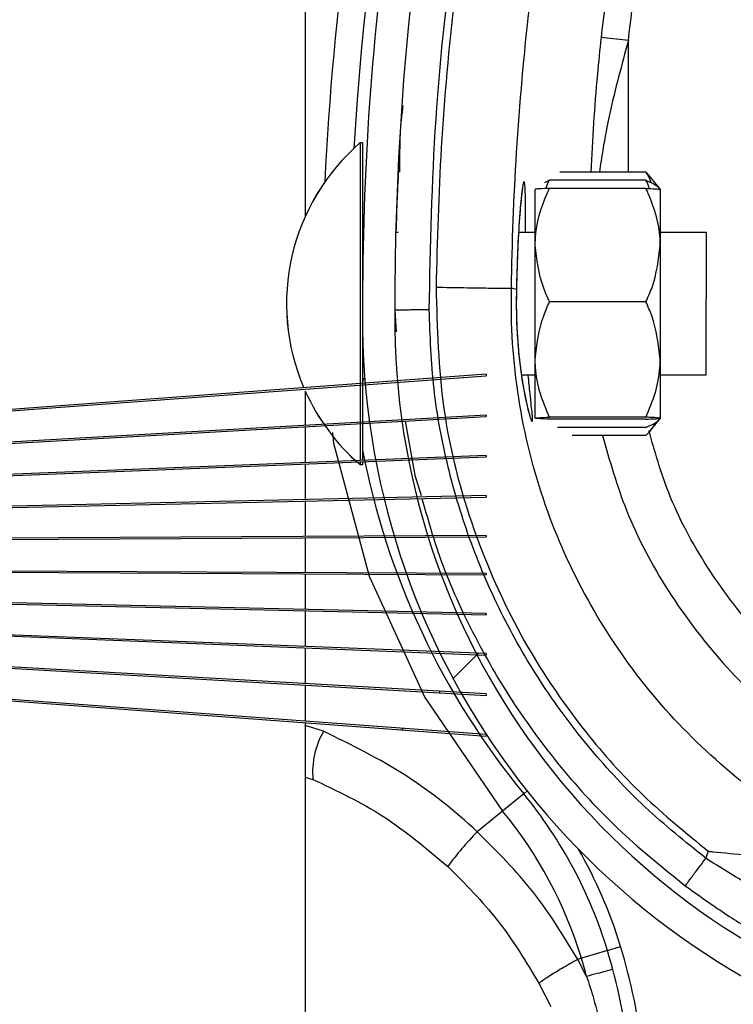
# Model space of a CAD drawing. Header units: inches. Extents: x 170 to 284, y 215 to 248.
# Tile 658 of 1056: x 210.7733 to 210.8267, y 243.9151 to 243.9887. Entities that reach past the tile are written whole.
import ezdxf

# ---------------------------------------------------------------- set-up
doc = ezdxf.new("R2010")
doc.units = ezdxf.units.IN
doc.header["$LTSCALE"] = 0.25
doc.header["$MEASUREMENT"] = 0
doc.layers.add('LH FRONT OF HOOD', color=7, linetype='Continuous')
pattern_1 = [(45, (200.7563139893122, 238.187647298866), (-0.03026527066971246, 0.03026527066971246), [])]

msp = doc.modelspace()

# ---------------------------------------------------------------- hatches: boundary and pattern name
at = {"layer": 'LH FRONT OF HOOD'}
h = msp.add_hatch(dxfattribs=at)
h.set_pattern_fill('ANSI31', color=256, scale=0.34241245, angle=2.8e-322, style=0)
h.set_pattern_definition(pattern_1)
edge = h.paths.add_edge_path(flags=0)
edge.add_arc((210.829581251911, 243.8762405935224), 0.001712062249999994, 450.0000000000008, 472.2104203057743)
edge.add_line((210.8289340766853, 243.8778256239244), (210.8280215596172, 243.8800605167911))
edge.add_arc((210.829581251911, 243.8762405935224), 0.004126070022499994, 449.9999999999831, 472.2104203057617, ccw=False)
edge.add_arc((210.829581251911, 243.8673378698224), 0.01302879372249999, 401.4761673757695, 449.99999999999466, ccw=False)
edge.add_arc((210.825335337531, 243.8641876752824), 0.01830194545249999, 360, 400.06137300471, ccw=False)
edge.add_arc((210.831875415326, 243.8641876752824), 0.01176186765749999, 292.1408576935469, 360, ccw=False)
edge.add_arc((210.829581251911, 243.8674405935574), 0.01566536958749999, 235.2570680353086, 295.4307998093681, ccw=False)
edge.add_arc((210.834820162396, 243.8755557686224), 0.02532140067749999, 212.8542481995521, 235.9809333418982, ccw=False)
edge.add_arc((210.826670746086, 243.8691868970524), 0.01504902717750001, 172.1557183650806, 209.3146496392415, ccw=False)
edge.add_arc((210.839100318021, 243.8678514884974), 0.02754708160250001, 453.308503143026, 532.9325737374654, ccw=False)
edge.add_arc((210.835847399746, 243.9039417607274), 0.008748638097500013, 280.9586189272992, 427.9414322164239)
edge.add_arc((210.8557071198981, 243.9662950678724), 0.05672062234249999, 179.5706357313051, 253.00989973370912, ccw=False)
edge.add_arc((211.014038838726, 243.9674935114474), 0.2150521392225, 163.4260275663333, 180.2060536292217, ccw=False)
edge.add_arc((210.835265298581, 244.0196429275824), 0.02884824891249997, 465.15884346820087, 521.4137567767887, ccw=False)
edge.add_arc((210.817939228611, 244.0741892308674), 0.0284373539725, 290.1205938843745, 343.7190675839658)
edge.add_arc((210.830779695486, 244.0700117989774), 0.01494630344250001, 345.2914408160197, 400.5471921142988)
edge.add_arc((210.827355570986, 244.0681970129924), 0.0187470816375, 397.9578745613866, 431.4396159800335)
edge.add_arc((210.829581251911, 244.0730250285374), 0.0134739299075, 433.877557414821, 472.2736457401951)
edge.add_arc((210.827013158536, 244.0800444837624), 0.006011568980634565, 474.982532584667, 495.7175736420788)
edge.add_arc((210.836806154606, 244.0727853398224), 0.01816498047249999, 500.8992600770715, 540.0000000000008)
edge.add_arc((210.829581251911, 244.0727853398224), 0.01094007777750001, 180, 270)
edge.add_arc((210.829581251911, 244.0637114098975), 0.001866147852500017, 270, 285.642246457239)
edge.add_line((210.8300844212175, 244.06191437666), (210.8307353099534, 244.0595897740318))
edge.add_arc((210.829581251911, 244.0637114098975), 0.004280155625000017, 270.00000000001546, 285.6422464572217, ccw=False)
edge.add_arc((210.829581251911, 244.0727853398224), 0.01335408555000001, 179.9999999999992, 270.00000000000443, ccw=False)
edge.add_arc((210.836806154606, 244.0727853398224), 0.020578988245, 500.61135831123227, 540, ccw=False)
edge.add_arc((210.827013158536, 244.0800444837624), 0.008425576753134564, 474.57766718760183, 496.4997109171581, ccw=False)
edge.add_arc((210.829581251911, 244.0730250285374), 0.01588793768, 433.6903022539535, 472.4705806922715, ccw=False)
edge.add_arc((210.827355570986, 244.0681970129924), 0.02116108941, 398.1045307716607, 431.57717173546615, ccw=False)
edge.add_arc((210.830779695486, 244.0700117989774), 0.01736031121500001, 345.180248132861, 400.3658533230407, ccw=False)
edge.add_arc((210.817939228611, 244.0741892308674), 0.030851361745, 289.9181572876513, 343.77953759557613, ccw=False)
edge.add_arc((210.835265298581, 244.0196429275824), 0.02643424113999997, 464.9417095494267, 521.3236131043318)
edge.add_arc((211.014038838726, 243.9674935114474), 0.21263813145, 523.4376684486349, 540.2096895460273)
edge.add_arc((210.8557071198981, 243.9662950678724), 0.05430661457, 539.5566266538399, 613.1145348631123)
edge.add_arc((210.835847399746, 243.9039417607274), 0.01116264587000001, 280.0610388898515, 428.5290871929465, ccw=False)
edge.add_arc((210.839100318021, 243.8678514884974), 0.02513307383, 452.9714001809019, 532.9706577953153)
edge.add_arc((210.826670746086, 243.8691868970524), 0.01263501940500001, 532.0830472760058, 568.9826967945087)
edge.add_arc((210.834820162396, 243.8755557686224), 0.022907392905, 213.0443063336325, 236.0197152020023)
edge.add_arc((210.829581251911, 243.8674405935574), 0.01325136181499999, 235.1922404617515, 295.7352497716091)
edge.add_arc((210.831875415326, 243.8641876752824), 0.009347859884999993, 291.7225241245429, 360)
edge.add_arc((210.825335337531, 243.8641876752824), 0.01588793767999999, 360, 399.952178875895)
edge.add_arc((210.829581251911, 243.8673378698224), 0.01061478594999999, 401.6345013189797, 450.0000000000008)
h = msp.add_hatch(dxfattribs=at)
h.set_pattern_fill('ANSI31', color=256, scale=0.34241245, angle=2.8e-322, style=0)
h.set_pattern_definition(pattern_1)
edge = h.paths.add_edge_path(flags=0)
edge.add_line((210.6362983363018, 243.9495201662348), (210.6341001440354, 243.9502299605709))
edge.add_arc((210.6330224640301, 243.9486486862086), 0.001913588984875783, 415.7245424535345, 664.2754575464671)
edge.add_line((210.6341001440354, 243.9470674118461), (210.6362983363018, 243.9477772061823))
edge.add_arc((210.6369401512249, 243.9457895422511), 0.002088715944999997, 450, 467.895222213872, ccw=False)
edge.add_line((210.6369401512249, 243.9478782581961), (210.8082306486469, 243.9352314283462))
edge.add_line((210.8082306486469, 243.9352314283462), (210.8082306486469, 243.9351160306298))
edge.add_line((210.8082306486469, 243.9351160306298), (210.6369401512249, 243.9478440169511))
edge.add_arc((210.6369401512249, 243.9457895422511), 0.002054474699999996, 450.0000000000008, 467.8952222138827)
edge.add_line((210.6363088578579, 243.9477446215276), (210.6341153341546, 243.9470363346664))
edge.add_arc((210.6330224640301, 243.9486486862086), 0.001947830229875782, 55.87013613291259, 304.1298638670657, ccw=False)
edge.add_line((210.6341153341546, 243.9502610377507), (210.6363088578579, 243.9495527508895))
edge.add_arc((210.6369401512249, 243.9515078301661), 0.0020544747, 252.1047777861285, 270)
edge.add_line((210.6369401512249, 243.9494533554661), (210.8082306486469, 243.9621813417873))
edge.add_line((210.8082306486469, 243.9621813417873), (210.8082306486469, 243.9620659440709))
edge.add_line((210.8082306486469, 243.962065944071), (210.6369401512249, 243.9494191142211))
edge.add_arc((210.6369401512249, 243.9515078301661), 0.002088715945, 252.1047777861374, 269.9999999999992, ccw=False)
h = msp.add_hatch(dxfattribs=at)
h.set_pattern_fill('ANSI31', color=256, scale=0.34241245, angle=2.8e-322, style=0)
h.set_pattern_definition(pattern_1)
edge = h.paths.add_edge_path(flags=0)
edge.add_line((210.6362772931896, 243.9494549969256), (210.6340696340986, 243.950167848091))
edge.add_arc((210.6330224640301, 243.9486486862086), 0.001845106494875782, 415.4212030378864, 664.5787969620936)
edge.add_line((210.6340696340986, 243.9471295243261), (210.6362772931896, 243.9478423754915))
edge.add_arc((210.6369401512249, 243.9457895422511), 0.002157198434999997, 450, 467.89522221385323, ccw=False)
edge.add_line((210.6369401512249, 243.9479467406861), (210.8082306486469, 243.9382778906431))
edge.add_line((210.8082306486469, 243.9382778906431), (210.8082306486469, 243.9381635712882))
edge.add_line((210.8082306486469, 243.9381635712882), (210.6369401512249, 243.9479124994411))
edge.add_arc((210.6369401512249, 243.9457895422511), 0.002122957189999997, 450.0000000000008, 467.895222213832)
edge.add_line((210.6362878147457, 243.9478097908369), (210.6340849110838, 243.9470984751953))
edge.add_arc((210.6330224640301, 243.9486486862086), 0.001879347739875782, 55.574959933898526, 304.4250400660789, ccw=False)
edge.add_line((210.6340849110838, 243.9501988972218), (210.6362878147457, 243.9494875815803))
edge.add_arc((210.6369401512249, 243.9515078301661), 0.00212295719, 252.1047777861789, 270)
edge.add_line((210.6369401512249, 243.9493848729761), (210.8082306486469, 243.9591338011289))
edge.add_line((210.8082306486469, 243.9591338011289), (210.8082306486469, 243.959019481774))
edge.add_line((210.8082306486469, 243.959019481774), (210.6369401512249, 243.9493506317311))
edge.add_arc((210.6369401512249, 243.9515078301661), 0.002157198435, 252.10477778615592, 269.9999999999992, ccw=False)
h = msp.add_hatch(dxfattribs=at)
h.set_pattern_fill('ANSI31', color=256, scale=0.34241245, angle=2.8e-322, style=0)
h.set_pattern_definition(pattern_1)
edge = h.paths.add_edge_path(flags=0)
edge.add_line((210.6362562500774, 243.9493898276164), (210.6340389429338, 243.9501057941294))
edge.add_arc((210.6330224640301, 243.9486486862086), 0.001776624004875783, 415.1003613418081, 664.8996386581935)
edge.add_line((210.6340389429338, 243.9471915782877), (210.6362562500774, 243.9479075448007))
edge.add_arc((210.6369401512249, 243.9457895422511), 0.002225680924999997, 450, 467.8952222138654, ccw=False)
edge.add_line((210.6369401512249, 243.9480152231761), (210.8082306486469, 243.9412964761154))
edge.add_line((210.8082306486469, 243.9412964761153), (210.8082306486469, 243.9411828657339))
edge.add_line((210.8082306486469, 243.9411828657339), (210.6369401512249, 243.9479809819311))
edge.add_arc((210.6369401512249, 243.9457895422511), 0.002191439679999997, 450.0000000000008, 467.8952222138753)
edge.add_line((210.6362667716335, 243.9478749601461), (210.6340543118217, 243.9471605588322))
edge.add_arc((210.6330224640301, 243.9486486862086), 0.001810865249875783, 55.26307391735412, 304.7369260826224, ccw=False)
edge.add_line((210.6340543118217, 243.9501368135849), (210.6362667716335, 243.949422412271))
edge.add_arc((210.6369401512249, 243.9515078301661), 0.00219143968, 252.1047777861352, 270)
edge.add_line((210.6369401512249, 243.949316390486), (210.8082306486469, 243.9561145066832))
edge.add_line((210.8082306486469, 243.9561145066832), (210.8082306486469, 243.9560008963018))
edge.add_line((210.8082306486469, 243.9560008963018), (210.6369401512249, 243.949282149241))
edge.add_arc((210.6369401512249, 243.9515078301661), 0.002225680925, 252.10477778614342, 269.9999999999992, ccw=False)
h = msp.add_hatch(dxfattribs=at)
h.set_pattern_fill('ANSI31', color=256, scale=0.34241245, angle=2.8e-322, style=0)
h.set_pattern_definition(pattern_1)
edge = h.paths.add_edge_path(flags=0)
edge.add_line((210.6362352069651, 243.9493246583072), (210.6340080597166, 243.9500438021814))
edge.add_arc((210.6330224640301, 243.9486486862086), 0.001708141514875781, 414.7602667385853, 665.2397332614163)
edge.add_line((210.6340080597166, 243.9472535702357), (210.6362352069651, 243.9479727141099))
edge.add_arc((210.6369401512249, 243.9457895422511), 0.002294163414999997, 450, 467.8952222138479, ccw=False)
edge.add_line((210.6369401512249, 243.9480837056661), (210.8082306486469, 243.9442953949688))
edge.add_line((210.8082306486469, 243.9442953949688), (210.8082306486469, 243.9441847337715))
edge.add_line((210.8082306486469, 243.9441847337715), (210.6369401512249, 243.948049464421))
edge.add_arc((210.6369401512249, 243.9457895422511), 0.002259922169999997, 450.0000000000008, 467.8952222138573)
edge.add_line((210.6362457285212, 243.9479401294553), (210.6340235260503, 243.9472225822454))
edge.add_arc((210.6330224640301, 243.9486486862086), 0.001742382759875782, 54.93283951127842, 305.067160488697, ccw=False)
edge.add_line((210.6340235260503, 243.9500747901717), (210.6362457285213, 243.9493572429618))
edge.add_arc((210.6369401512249, 243.9515078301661), 0.00225992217, 252.1047777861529, 270)
edge.add_line((210.6369401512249, 243.949247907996), (210.8082306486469, 243.9531126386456))
edge.add_line((210.8082306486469, 243.9531126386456), (210.8082306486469, 243.9530019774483))
edge.add_line((210.8082306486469, 243.9530019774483), (210.6369401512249, 243.9492136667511))
edge.add_arc((210.6369401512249, 243.9515078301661), 0.002294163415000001, 252.10477778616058, 269.9999999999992, ccw=False)
h = msp.add_hatch(dxfattribs=at)
h.set_pattern_fill('ANSI31', color=256, scale=0.34241245, angle=2.8e-322, style=0)
h.set_pattern_definition(pattern_1)
edge = h.paths.add_edge_path(flags=0)
edge.add_line((210.6362141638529, 243.949259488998), (210.6339769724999, 243.9499818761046))
edge.add_arc((210.6330224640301, 243.9486486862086), 0.001639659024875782, 414.3989132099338, 665.6010867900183)
edge.add_line((210.6339769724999, 243.9473154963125), (210.6362141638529, 243.9480378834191))
edge.add_arc((210.6369401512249, 243.9457895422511), 0.002362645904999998, 450, 467.8952222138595, ccw=False)
edge.add_line((210.6369401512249, 243.948152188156), (210.8082306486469, 243.9472831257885))
edge.add_line((210.8082306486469, 243.9472831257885), (210.8082306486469, 243.9471703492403))
edge.add_line((210.8082306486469, 243.9471703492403), (210.6369401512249, 243.9481179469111))
edge.add_arc((210.6369401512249, 243.9457895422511), 0.002328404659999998, 450.0000000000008, 467.8952222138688)
edge.add_line((210.636224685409, 243.9480052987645), (210.6339925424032, 243.9472845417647))
edge.add_arc((210.6330224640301, 243.9486486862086), 0.001673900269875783, 54.58238398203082, 305.4176160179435, ccw=False)
edge.add_line((210.6339925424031, 243.9500128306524), (210.636224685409, 243.9492920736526))
edge.add_arc((210.6369401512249, 243.9515078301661), 0.00232840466, 252.1047777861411, 270)
edge.add_line((210.6369401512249, 243.949179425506), (210.8082306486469, 243.9501270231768))
edge.add_line((210.8082306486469, 243.9501270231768), (210.8082306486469, 243.9500142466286))
edge.add_line((210.8082306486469, 243.9500142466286), (210.6369401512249, 243.9491451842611))
edge.add_arc((210.6369401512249, 243.9515078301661), 0.002362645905, 252.1047777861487, 269.9999999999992, ccw=False)

# ---------------------------------------------------------------- linework, layer by layer
for p, q in [((210.7947053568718, 244.0327879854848), (210.7947053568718, 243.9739975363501)), ((210.8188647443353, 243.987160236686), (210.8168232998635, 243.9873804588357)), ((210.8188619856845, 243.9773085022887), (210.8188647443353, 243.987160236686)), ((210.7988198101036, 243.9795160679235), (210.7988146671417, 243.9570260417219)), ((210.7988182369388, 243.9795160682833), (210.7988198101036, 243.9795160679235)), ((210.7988198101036, 243.9795160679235), (210.7989910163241, 243.9795160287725)), ((210.7989910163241, 243.9795160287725), (210.7989884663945, 243.9683652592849)), ((210.8016761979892, 243.9775794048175), (210.8016763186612, 243.9775816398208)), ((210.8201772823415, 243.97730820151), (210.813742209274, 243.9773096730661)), ((210.8201772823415, 243.97730820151), (210.8204821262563, 243.9769190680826)), ((210.8129693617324, 243.9767032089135), (210.8125824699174, 243.9765170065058)), ((210.8201771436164, 243.9767015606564), (210.8129693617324, 243.9767032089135)), ((210.8205047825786, 243.9769373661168), (210.8212470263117, 243.9760183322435)), ((210.8118982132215, 243.9718510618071), (210.8118991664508, 243.9760195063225)), ((210.8201770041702, 243.9760917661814), (210.8129692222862, 243.9760934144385)), ((210.8212470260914, 243.9760173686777), (210.8212460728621, 243.9718489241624)), ((210.8014672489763, 243.9728127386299), (210.8016383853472, 243.9728126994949)), ((210.8106557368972, 243.9728106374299), (210.8118984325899, 243.9728103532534)), ((210.8212462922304, 243.9728082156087), (210.8246704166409, 243.9728074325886)), ((210.8246704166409, 243.9728074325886), (210.824668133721, 243.9628242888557)), ((210.8118962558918, 243.9632917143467), (210.8118982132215, 243.9718510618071)), ((210.8212460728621, 243.9718489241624), (210.8212441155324, 243.963289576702)), ((210.810497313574, 243.9685253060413), (210.81012714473, 243.9686297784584)), ((210.810497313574, 243.9685253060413), (210.81049738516, 243.968525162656)), ((210.8201750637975, 243.9676065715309), (210.8129672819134, 243.9676082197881)), ((210.8014012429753, 243.9670162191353), (210.8015026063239, 243.9653729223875)), ((210.7989879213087, 243.9659816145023), (210.7989858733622, 243.957026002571)), ((210.8118952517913, 243.9589008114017), (210.8118962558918, 243.9632917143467)), ((210.8212441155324, 243.963289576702), (210.8212431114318, 243.958898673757)), ((210.824668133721, 243.9628242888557), (210.8246679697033, 243.9621070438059)), ((210.8082306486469, 243.9621813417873), (210.6369401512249, 243.9494533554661)), ((210.6369401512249, 243.949419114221), (210.8082306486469, 243.962065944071)), ((210.8082306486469, 243.9621813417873), (210.8082306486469, 243.962065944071)), ((210.8118959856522, 243.9621099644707), (210.8108750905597, 243.9621101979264)), ((210.8246679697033, 243.9621070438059), (210.8212438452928, 243.962107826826)), ((210.7947053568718, 243.9609239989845), (210.7947053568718, 243.9583640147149)), ((210.8082306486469, 243.9591338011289), (210.6369401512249, 243.9493848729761)), ((210.6369401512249, 243.9493506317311), (210.8082306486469, 243.959019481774)), ((210.8021677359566, 243.9586772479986), (210.8028967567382, 243.9546442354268)), ((210.8082306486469, 243.9591338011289), (210.8082306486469, 243.959019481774)), ((210.8201730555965, 243.9588247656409), (210.8129652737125, 243.9588264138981)), ((210.8201730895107, 243.9589730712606), (210.8129653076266, 243.9589747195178)), ((210.8212431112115, 243.9588977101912), (210.8205004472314, 243.9579790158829)), ((210.7947053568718, 243.9582560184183), (210.7947053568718, 243.9555777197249)), ((210.8201729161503, 243.9582149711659), (210.8135648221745, 243.958216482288)), ((210.8023317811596, 243.9572671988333), (210.8023317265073, 243.9572674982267)), ((210.8201727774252, 243.9576083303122), (210.8146552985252, 243.9576095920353)), ((210.7988146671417, 243.9570260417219), (210.7988143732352, 243.9557407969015)), ((210.7989858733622, 243.957026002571), (210.7989855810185, 243.955747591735)), ((210.8082306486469, 243.9561145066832), (210.6369401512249, 243.949316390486)), ((210.6369401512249, 243.9492821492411), (210.8082306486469, 243.9560008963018)), ((210.7988143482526, 243.955631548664), (210.7988142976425, 243.9554102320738)), ((210.7989855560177, 243.9556382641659), (210.798985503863, 243.9554101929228)), ((210.8082306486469, 243.9561145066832), (210.8082306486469, 243.9560008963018)), ((210.7947053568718, 243.9554703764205), (210.7947053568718, 243.9528074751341)), ((210.7988142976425, 243.9554102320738), (210.7988127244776, 243.9554102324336)), ((210.798985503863, 243.9554101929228), (210.7988142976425, 243.9554102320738)), ((210.8028967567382, 243.9546442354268), (210.8033583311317, 243.9531250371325)), ((210.8082306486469, 243.9531126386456), (210.6369401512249, 243.949247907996)), ((210.6369401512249, 243.9492136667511), (210.8082306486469, 243.9530019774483)), ((210.7947053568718, 243.9527028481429), (210.7947053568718, 243.9500521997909)), ((210.8082306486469, 243.9531126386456), (210.8082306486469, 243.9530019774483)), ((210.8082306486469, 243.9501270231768), (210.6369401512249, 243.949179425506)), ((210.6369401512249, 243.9491451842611), (210.8082306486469, 243.9500142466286)), ((210.7947053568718, 243.9499456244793), (210.7947053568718, 243.9473517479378)), ((210.8082306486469, 243.9501270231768), (210.8082306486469, 243.9500142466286)), ((210.8082306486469, 243.9472831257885), (210.6369401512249, 243.948152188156)), ((210.6369401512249, 243.9481179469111), (210.8082306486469, 243.9471703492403)), ((210.8082306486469, 243.9442953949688), (210.6369401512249, 243.9480837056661)), ((210.6369401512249, 243.948049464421), (210.8082306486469, 243.9441847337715)), ((210.8082306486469, 243.9412964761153), (210.6369401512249, 243.9480152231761)), ((210.6369401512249, 243.947980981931), (210.8082306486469, 243.9411828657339)), ((210.8082306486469, 243.9382778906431), (210.6369401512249, 243.9479467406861)), ((210.6369401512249, 243.947912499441), (210.8082306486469, 243.9381635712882)), ((210.8082306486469, 243.9352314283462), (210.6369401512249, 243.9478782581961)), ((210.6369401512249, 243.947844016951), (210.8082306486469, 243.9351160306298)), ((210.7947053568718, 243.9472451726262), (210.7947053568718, 243.9445945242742)), ((210.8082306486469, 243.9472831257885), (210.8082306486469, 243.9471703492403)), ((210.7947053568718, 243.9444898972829), (210.7947053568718, 243.9418269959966)), ((210.8082306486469, 243.9442953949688), (210.8082306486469, 243.9441847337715)), ((210.7947053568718, 243.9417196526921), (210.7947053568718, 243.9390413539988)), ((210.8082306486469, 243.9412964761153), (210.8082306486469, 243.9411828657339)), ((210.7947053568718, 243.9389333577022), (210.7947053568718, 243.9362300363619)), ((210.8082306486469, 243.9382778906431), (210.8082306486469, 243.9381635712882)), ((210.7947053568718, 243.9361210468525), (210.7947053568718, 243.7685500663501)), ((210.7960692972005, 243.9354810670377), (210.7947053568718, 243.9359161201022)), ((210.8082306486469, 243.9352314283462), (210.8082306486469, 243.9351160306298)), ((210.7947053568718, 243.9320522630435), (210.7952739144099, 243.9318785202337)), ((210.8110359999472, 243.9308013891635), (210.8094626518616, 243.929513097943)), ((210.8110359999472, 243.9308013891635), (210.8112949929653, 243.9310134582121)), ((210.8094626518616, 243.929513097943), (210.8075664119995, 243.9279604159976)), ((210.8248431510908, 243.9265071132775), (210.8246607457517, 243.9259783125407)), ((210.8172971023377, 243.919090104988), (210.8153519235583, 243.9184973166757)), ((210.8172971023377, 243.919090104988), (210.8182797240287, 243.9193895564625)), ((210.8153519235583, 243.9184973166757), (210.8150862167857, 243.9184163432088)), ((210.8157402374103, 243.917140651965), (210.8150862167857, 243.9184163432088)), ((210.8121959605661, 243.9165913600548), (210.8130672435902, 243.914886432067))]:
    msp.add_line(p, q, dxfattribs=at)
at = {"layer": 'LH FRONT OF HOOD', "flags": 128}
msp.add_lwpolyline([(210.7967476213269, 243.9578409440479), (210.7968207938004, 243.9570441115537), (210.799479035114, 243.9470891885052), (210.8036516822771, 243.9380049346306), (210.8094626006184, 243.9295131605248), (210.8094626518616, 243.929513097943), (210.8094626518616, 243.929513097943)], dxfattribs=at)
at = {"layer": 'LH FRONT OF HOOD'}
for centre, radius, start, end in [((211.0140036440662, 243.9661100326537), 0.2160622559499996, 161.092978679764, 176.5597220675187), ((211.014038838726, 243.9674935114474), 0.2150521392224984, 163.4260275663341, 180.2060536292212), ((211.014038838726, 243.9674935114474), 0.2126381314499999, 163.4376684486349, 180.2096895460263), ((211.0140036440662, 243.9661100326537), 0.2180957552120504, 167.1792232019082, 177.2535733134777), ((210.8092349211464, 243.9674607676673), 0.01593228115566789, 130.8294767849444, 203.2627530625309), ((210.8092364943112, 243.9674607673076), 0.01593228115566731, 130.8294767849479, 203.2623082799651), ((210.7995374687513, 243.9733610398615), 0.0005478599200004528, 179.9868977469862, 208.3635278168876), ((210.8557071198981, 243.9662950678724), 0.05672062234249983, 179.5706357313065, 253.009899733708), ((210.8557071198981, 243.9662950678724), 0.05430661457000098, 179.5566266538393, 253.114534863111), ((210.7995347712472, 243.9615649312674), 0.0005478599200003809, 134.5651049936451, 179.98689774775), ((210.8092364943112, 243.9674607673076), 0.01593228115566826, 204.2089178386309, 229.1443187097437), ((210.8092349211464, 243.9674607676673), 0.01593228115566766, 204.2227105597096, 229.1443187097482), ((210.8558090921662, 243.9674625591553), 0.05786770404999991, 190.9018913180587, 219.3113539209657), ((210.8013658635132, 243.9324225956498), 0.006116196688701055, 149.995964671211, 185.1035778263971), ((210.7845430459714, 243.9091083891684), 0.03424124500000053, 16.94846748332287, 39.31135392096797), ((210.7845430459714, 243.9091083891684), 0.0322077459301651, 16.94846748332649, 39.31135392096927), ((210.8239796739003, 243.9117605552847), 0.02306145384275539, 135.3749046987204, 143.8386130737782), ((210.7845430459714, 243.9091083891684), 0.03526848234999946, 16.94846748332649, 29.83866097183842), ((210.7760269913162, 243.9065131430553), 0.04314396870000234, 355.771303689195, 16.94846748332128), ((210.7760269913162, 243.9065131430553), 0.04417120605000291, 355.7713036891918, 16.9484674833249), ((210.7760269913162, 243.9065131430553), 0.04111046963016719, 14.98049646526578, 16.94846748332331)]:
    msp.add_arc(centre, radius, start, end, dxfattribs=at)
for points, knots in [([(210.8244129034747, 244.0243154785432), (210.8239848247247, 244.0228861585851), (210.8223999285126, 244.0175943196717), (210.820104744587, 244.0082962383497), (210.8180381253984, 243.9973868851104), (210.8171868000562, 243.9903745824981), (210.8168232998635, 243.9873804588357)], [0, 0, 0, 0, 0.1185397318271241, 0.4388752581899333, 0.7604101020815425, 1, 1, 1, 1]), ([(210.8039693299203, 243.9670219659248), (210.8040681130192, 243.971777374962), (210.804266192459, 243.9813129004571), (210.805875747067, 243.9956218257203), (210.8083325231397, 244.0099313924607), (210.8108298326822, 244.0193352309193), (210.8120815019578, 244.0240485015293)], [0, 0, 0, 0, 0.2468628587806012, 0.4950083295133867, 0.74689458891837, 1, 1, 1, 1]), ([(210.812494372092, 244.0235601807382), (210.8115202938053, 244.0199300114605), (210.8095693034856, 244.0126591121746), (210.8073910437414, 244.001578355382), (210.8057799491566, 243.9903957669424), (210.8047691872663, 243.9794270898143), (210.8045745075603, 243.9721792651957), (210.8044810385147, 243.9686994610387)], [0, 0, 0, 0, 0.2027568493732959, 0.4061035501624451, 0.6088604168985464, 0.8122072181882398, 1, 1, 1, 1]), ([(210.8188647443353, 243.987160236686), (210.8192244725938, 243.9901233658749), (210.820065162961, 243.9970482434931), (210.8221090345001, 244.0078448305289), (210.8243793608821, 244.0170469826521), (210.8259521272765, 244.0222983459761), (210.8263757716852, 244.0237128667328)], [0, 0, 0, 0, 0.2395900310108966, 0.5599255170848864, 0.8814604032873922, 0.9999999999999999, 0.9999999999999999, 0.9999999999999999, 0.9999999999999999]), ([(210.8101271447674, 243.9686297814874), (210.8101271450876, 243.9686298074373), (210.8101689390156, 243.972016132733), (210.8104320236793, 243.9790628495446), (210.8113839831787, 243.9897360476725), (210.8129585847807, 244.0006121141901), (210.8150770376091, 244.0113994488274), (210.8169753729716, 244.0184745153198), (210.8179245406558, 244.0220120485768)], [0, 0, 0, 0, 1.439079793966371e-06, 0.1877923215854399, 0.3908439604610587, 0.5938956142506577, 0.7969478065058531, 1, 1, 1, 1]), ([(210.8168232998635, 243.9873804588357), (210.8167261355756, 243.9864626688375), (210.8163711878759, 243.9831099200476), (210.8161854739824, 243.9797496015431), (210.8160505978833, 243.9773091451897)], [0, 0, 0, 0, 0.2737425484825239, 0.9999999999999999, 0.9999999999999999, 0.9999999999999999, 0.9999999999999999]), ([(210.8188647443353, 243.987160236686), (210.8186176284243, 243.9862513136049), (210.8178799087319, 243.9835378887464), (210.8171216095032, 243.9802438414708), (210.8167821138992, 243.9778634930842), (210.8167030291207, 243.9773089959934)], [0, 0, 0, 0, 0.2786878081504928, 0.8319718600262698, 1, 1, 1, 1]), ([(210.8017647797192, 243.9772925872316), (210.8017702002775, 243.9786098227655), (210.8017770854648, 243.9802829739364), (210.8019825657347, 243.9819411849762), (210.8020262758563, 243.9822939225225)], [0, 0, 0, 0, 0.7872782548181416, 1, 1, 1, 1]), ([(210.8016761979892, 243.9775794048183), (210.8016708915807, 243.9774823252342), (210.8016655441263, 243.9773844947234), (210.8016276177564, 243.9766332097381), (210.8015710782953, 243.9755323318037), (210.8015101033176, 243.9737187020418), (210.8014796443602, 243.9728127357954)], [0, 0, 0, 0, 0.3307707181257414, 0.3333292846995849, 0.6669765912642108, 1, 1, 1, 1]), ([(210.8205639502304, 243.9765151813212), (210.820509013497, 243.9766963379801), (210.8204264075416, 243.9769687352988), (210.8202397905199, 243.9772230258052), (210.8201772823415, 243.97730820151)], [0, 0, 0, 0, 0.6650456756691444, 1, 1, 1, 1]), ([(210.8111611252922, 243.972810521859), (210.811164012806, 243.9731303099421), (210.8111748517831, 243.9743307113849), (210.8111698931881, 243.9757221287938), (210.8111232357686, 243.9765816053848), (210.8110346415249, 243.9766690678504), (210.810908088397, 243.9760183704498), (210.8107396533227, 243.9742960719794), (210.8105766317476, 243.9717400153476), (210.8105243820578, 243.969622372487), (210.810497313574, 243.9685253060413)], [0, 0, 0, 0, 0.05114929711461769, 0.1920011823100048, 0.3334894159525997, 0.422421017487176, 0.5646212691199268, 0.7065362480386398, 0.8479681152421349, 1, 1, 1, 1]), ([(210.8127143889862, 243.9760820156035), (210.8127370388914, 243.976173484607), (210.8127901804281, 243.9763880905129), (210.8129040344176, 243.9765883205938), (210.8129693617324, 243.9767032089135)], [0, 0, 0, 0, 0.4262184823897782, 1, 1, 1, 1]), ([(210.8204318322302, 243.9760802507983), (210.8204092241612, 243.9761717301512), (210.8203561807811, 243.9763863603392), (210.8202424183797, 243.9765866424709), (210.8201771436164, 243.9767015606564)], [0, 0, 0, 0, 0.4262184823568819, 1, 1, 1, 1]), ([(210.8201771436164, 243.9767015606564), (210.8204291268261, 243.9765915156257), (210.8209390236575, 243.9763688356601), (210.8212234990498, 243.9760976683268), (210.8212426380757, 243.975942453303), (210.8212470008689, 243.9759070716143)], [0, 0, 0, 0, 0.4299704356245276, 0.8700602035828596, 1, 1, 1, 1]), ([(210.8109594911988, 243.9761522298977), (210.8109596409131, 243.9761527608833), (210.8109665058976, 243.9761771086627), (210.8109349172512, 243.9760402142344), (210.8108903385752, 243.9757250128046), (210.8108430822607, 243.9752619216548), (210.8108186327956, 243.9750223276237)], [0, 0, 0, 0, 0.005301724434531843, 0.2431048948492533, 0.6083977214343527, 1, 1, 1, 1]), ([(210.8118982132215, 243.9718510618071), (210.8119016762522, 243.9720189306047), (210.8119287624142, 243.9733319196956), (210.8123603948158, 243.9747715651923), (210.8129099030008, 243.9759646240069), (210.8129692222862, 243.9760934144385)], [0, 0, 0, 0, 0.1156468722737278, 0.904534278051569, 1, 1, 1, 1]), ([(210.8129692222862, 243.9760934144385), (210.8127172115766, 243.9760832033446), (210.8122072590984, 243.976062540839), (210.811922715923, 243.9760372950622), (210.8119035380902, 243.9760228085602), (210.8118991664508, 243.9760195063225)], [0, 0, 0, 0, 0.4299704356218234, 0.8700602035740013, 0.9999999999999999, 0.9999999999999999, 0.9999999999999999, 0.9999999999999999]), ([(210.8212460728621, 243.9718489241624), (210.8212426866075, 243.9720167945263), (210.8212162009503, 243.9733297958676), (210.8207852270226, 243.9747696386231), (210.8202362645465, 243.9759629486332), (210.8201770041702, 243.9760917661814)], [0, 0, 0, 0, 0.1156468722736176, 0.9045342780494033, 0.9999999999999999, 0.9999999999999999, 0.9999999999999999, 0.9999999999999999]), ([(210.8201770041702, 243.9760917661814), (210.8204290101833, 243.9760814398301), (210.8209389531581, 243.9760605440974), (210.8212234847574, 243.9760351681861), (210.8212426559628, 243.9760206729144), (210.8212470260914, 243.9760173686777)], [0, 0, 0, 0, 0.4299704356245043, 0.8700602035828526, 0.9999999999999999, 0.9999999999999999, 0.9999999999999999, 0.9999999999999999]), ([(210.8108186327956, 243.9750223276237), (210.8108139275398, 243.9749787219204), (210.8107785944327, 243.9746512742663), (210.8107061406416, 243.9737109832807), (210.8106141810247, 243.972215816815), (210.8105411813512, 243.9704394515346), (210.8105061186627, 243.9691696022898), (210.8104981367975, 243.9685198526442), (210.8104981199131, 243.9685184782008)], [0, 0, 0, 0, 0.03583539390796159, 0.2690981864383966, 0.5116419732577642, 0.7561140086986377, 0.9994840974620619, 1, 1, 1, 1]), ([(210.8129672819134, 243.9676082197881), (210.8128044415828, 243.9679665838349), (210.8121883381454, 243.9693224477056), (210.8120211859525, 243.9707792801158), (210.8118982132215, 243.9718510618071)], [0, 0, 0, 0, 0.2643068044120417, 1, 1, 1, 1]), ([(210.8201750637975, 243.9676065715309), (210.8203380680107, 243.9679648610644), (210.8209547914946, 243.9693204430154), (210.8211226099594, 243.9707771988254), (210.8212460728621, 243.9718489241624)], [0, 0, 0, 0, 0.2643068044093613, 1, 1, 1, 1]), ([(210.8044806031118, 243.9686994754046), (210.8052047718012, 243.9686880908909), (210.8066531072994, 243.9686653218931), (210.8084942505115, 243.9686373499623), (210.8098091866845, 243.9686213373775), (210.8100211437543, 243.9686269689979), (210.8101271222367, 243.9686297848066)], [0, 0, 0, 0, 0.2500007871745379, 0.5000009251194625, 0.7500005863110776, 1, 1, 1, 1]), ([(210.8044806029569, 243.9686994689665), (210.8045633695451, 243.9656621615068), (210.804731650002, 243.9594867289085), (210.8070210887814, 243.9506997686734), (210.8106354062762, 243.942533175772), (210.8150501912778, 243.9359531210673), (210.8198592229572, 243.9305684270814), (210.8231732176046, 243.9278679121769), (210.8248431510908, 243.9265071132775)], [0, 0, 0, 0, 0.1870908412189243, 0.3803918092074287, 0.5558755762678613, 0.7364481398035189, 0.8671952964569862, 1, 1, 1, 1]), ([(210.8328703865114, 243.9279391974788), (210.8324286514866, 243.9282018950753), (210.8297811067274, 243.9297763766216), (210.8252560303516, 243.9332077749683), (210.819924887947, 243.93880910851), (210.815636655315, 243.9452489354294), (210.8123873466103, 243.9524749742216), (210.8104277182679, 243.9603498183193), (210.8100569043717, 243.9658777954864), (210.810127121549, 243.9686297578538), (210.8101271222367, 243.9686297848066)], [0, 0, 0, 0, 0.03155846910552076, 0.1891461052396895, 0.34673388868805, 0.5043277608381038, 0.6619226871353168, 0.8309600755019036, 0.9999983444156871, 1, 1, 1, 1]), ([(210.8104987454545, 243.9685162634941), (210.8104974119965, 243.9684738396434), (210.8104765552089, 243.9678102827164), (210.8104818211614, 243.9664786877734), (210.8105757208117, 243.9646551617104), (210.8106949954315, 243.9633507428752), (210.8107824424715, 243.9627558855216), (210.810799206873, 243.9626418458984)], [0, 0, 0, 0, 0.02096907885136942, 0.3279800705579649, 0.6261032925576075, 0.928320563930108, 1, 1, 1, 1]), ([(210.81049738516, 243.968525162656), (210.810489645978, 243.9680701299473), (210.8104651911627, 243.9666322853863), (210.810587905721, 243.9642220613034), (210.8109039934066, 243.9616806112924), (210.8112870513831, 243.9597533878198), (210.8115692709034, 243.9587694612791), (210.8117143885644, 243.9585335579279), (210.8117025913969, 243.9590916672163), (210.8115447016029, 243.960343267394), (210.8114253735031, 243.9616300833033), (210.8113808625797, 243.9621100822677)], [0, 0, 0, 0, 0.05799721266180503, 0.1832636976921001, 0.306412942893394, 0.4347166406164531, 0.5675677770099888, 0.660949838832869, 0.7922661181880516, 0.9225125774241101, 1, 1, 1, 1]), ([(210.8118962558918, 243.9632917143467), (210.8120242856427, 243.9644028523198), (210.8121950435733, 243.9658848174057), (210.8128127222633, 243.9672632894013), (210.8129672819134, 243.9676082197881)], [0, 0, 0, 0, 0.7497733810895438, 0.9999999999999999, 0.9999999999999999, 0.9999999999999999, 0.9999999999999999]), ([(210.8212441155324, 243.963289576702), (210.8211165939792, 243.9644007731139), (210.8209465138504, 243.9658828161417), (210.8203294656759, 243.9672615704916), (210.8201750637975, 243.9676065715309)], [0, 0, 0, 0, 0.7497733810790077, 1, 1, 1, 1]), ([(210.8014012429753, 243.9670162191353), (210.8014355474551, 243.9670162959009), (210.8014883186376, 243.9670164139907), (210.8018085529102, 243.9670171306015), (210.8021399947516, 243.9670178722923), (210.8025514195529, 243.9670187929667), (210.8031493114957, 243.9670201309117), (210.8036462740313, 243.9670212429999), (210.8039693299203, 243.9670219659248)], [0, 0, 0, 0, 0.2394568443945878, 0.3683606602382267, 0.5000000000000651, 0.631639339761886, 0.7605431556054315, 1, 1, 1, 1]), ([(210.8246607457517, 243.9259783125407), (210.8231161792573, 243.9272198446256), (210.8200245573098, 243.9297049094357), (210.8159666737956, 243.9340775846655), (210.8123928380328, 243.9388535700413), (210.8094044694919, 243.9440276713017), (210.807013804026, 243.9495030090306), (210.8052909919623, 243.9552190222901), (210.804185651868, 243.9610816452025), (210.8040412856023, 243.9650460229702), (210.8039693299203, 243.9670219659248)], [0, 0, 0, 0, 0.1247413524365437, 0.2496837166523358, 0.3746881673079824, 0.4999855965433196, 0.6253465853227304, 0.7503062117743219, 0.8755465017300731, 1, 1, 1, 1]), ([(210.8129653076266, 243.9589747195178), (210.8127134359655, 243.9595725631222), (210.8122037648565, 243.9607823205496), (210.8119195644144, 243.9622558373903), (210.8119005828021, 243.9630994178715), (210.8118962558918, 243.9632917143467)], [0, 0, 0, 0, 0.4299704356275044, 0.870060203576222, 0.9999999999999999, 0.9999999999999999, 0.9999999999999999, 0.9999999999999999]), ([(210.8201730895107, 243.9589730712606), (210.8204252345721, 243.9595707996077), (210.8209354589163, 243.9607803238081), (210.8212203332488, 243.9622537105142), (210.8212397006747, 243.9630972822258), (210.8212441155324, 243.963289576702)], [0, 0, 0, 0, 0.4299704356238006, 0.8700602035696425, 1, 1, 1, 1]), ([(210.810799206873, 243.9626418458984), (210.8108517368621, 243.9622539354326), (210.8109745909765, 243.9613467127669), (210.8111948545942, 243.9602445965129), (210.8113764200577, 243.9594723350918), (210.8114918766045, 243.9591030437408), (210.8114946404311, 243.9590959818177), (210.8114954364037, 243.9590939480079)], [0, 0, 0, 0, 0.1981000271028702, 0.4633049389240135, 0.7305309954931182, 0.922393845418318, 1, 1, 1, 1]), ([(210.8118952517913, 243.9589008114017), (210.8120230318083, 243.958919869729), (210.8121934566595, 243.9589452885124), (210.8128108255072, 243.958968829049), (210.8129653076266, 243.9589747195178)], [0, 0, 0, 0, 0.7497733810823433, 1, 1, 1, 1]), ([(210.8129652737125, 243.9588264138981), (210.8127132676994, 243.9588367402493), (210.8122033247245, 243.958857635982), (210.8119187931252, 243.9588830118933), (210.8118996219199, 243.9588975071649), (210.8118952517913, 243.9589008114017)], [0, 0, 0, 0, 0.4299704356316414, 0.870060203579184, 0.9999999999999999, 0.9999999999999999, 0.9999999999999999, 0.9999999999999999]), ([(210.8201727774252, 243.9576083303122), (210.8204554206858, 243.9578971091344), (210.8207662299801, 243.9582146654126), (210.8208886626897, 243.9585520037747), (210.820899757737, 243.9585825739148)], [0, 0, 0, 0, 0.9093784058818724, 1, 1, 1, 1]), ([(210.8201729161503, 243.9582149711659), (210.8204249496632, 243.9583249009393), (210.820934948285, 243.9585473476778), (210.8212195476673, 243.9588183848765), (210.8212387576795, 243.9589735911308), (210.8212431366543, 243.9590089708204)], [0, 0, 0, 0, 0.4299704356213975, 0.8700602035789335, 1, 1, 1, 1]), ([(210.8201730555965, 243.9588247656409), (210.820425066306, 243.9588349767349), (210.8209350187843, 243.9588556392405), (210.8212195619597, 243.9588808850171), (210.8212387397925, 243.9588953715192), (210.8212431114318, 243.958898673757)], [0, 0, 0, 0, 0.4299704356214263, 0.8700602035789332, 1, 1, 1, 1]), ([(210.8212431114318, 243.958898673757), (210.8211153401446, 243.9589177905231), (210.8209449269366, 243.9589432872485), (210.8203275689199, 243.9589671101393), (210.8201730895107, 243.9589730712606)], [0, 0, 0, 0, 0.7497733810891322, 0.9999999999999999, 0.9999999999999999, 0.9999999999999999, 0.9999999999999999]), ([(210.8377356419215, 243.9354606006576), (210.836199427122, 243.9364186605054), (210.8328235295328, 243.938524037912), (210.8284022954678, 243.942707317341), (210.824612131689, 243.9477484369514), (210.8218583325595, 243.9528508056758), (210.8208452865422, 243.9564024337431), (210.8203996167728, 243.9579649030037)], [0, 0, 0, 0, 0.1859244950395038, 0.4085770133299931, 0.6208996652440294, 0.8332222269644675, 1, 1, 1, 1]), ([(210.8169333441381, 243.9576090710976), (210.8174682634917, 243.9557218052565), (210.8186198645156, 243.9516588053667), (210.8217039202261, 243.945911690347), (210.825851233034, 243.9404026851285), (210.8306829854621, 243.9358294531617), (210.8343733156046, 243.9335281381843), (210.8360525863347, 243.9324809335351)], [0, 0, 0, 0, 0.1810254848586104, 0.3897206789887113, 0.598415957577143, 0.8172607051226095, 1, 1, 1, 1]), ([(210.8034279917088, 243.952895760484), (210.8038287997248, 243.9514720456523), (210.804796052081, 243.9480362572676), (210.807126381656, 243.9428615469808), (210.81024902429, 243.937424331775), (210.8140052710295, 243.9324115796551), (210.8182638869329, 243.9278295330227), (210.8215022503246, 243.9252248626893), (210.8231185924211, 243.9239248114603)], [0, 0, 0, 0, 0.1242895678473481, 0.2999425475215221, 0.4755260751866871, 0.6508346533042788, 0.8257234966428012, 1, 1, 1, 1]), ([(210.8075664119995, 243.9279604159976), (210.8075663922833, 243.9279604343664), (210.805905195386, 243.9295080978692), (210.8022795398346, 243.9324286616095), (210.7981620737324, 243.9344524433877), (210.7960692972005, 243.9354810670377)], [0, 0, 0, 0, 5.836249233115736e-06, 0.4917349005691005, 1, 1, 1, 1]), ([(210.7952739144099, 243.9318785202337), (210.7970571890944, 243.9310362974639), (210.8006859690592, 243.9293224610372), (210.8037848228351, 243.9267012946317), (210.8053608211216, 243.9253682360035)], [0, 0, 0, 0, 0.491425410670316, 1, 1, 1, 1]), ([(210.8150862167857, 243.9184163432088), (210.8140400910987, 243.920135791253), (210.8119203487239, 243.9236198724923), (210.8090302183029, 243.9265011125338), (210.8075664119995, 243.9279604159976)], [0, 0, 0, 0, 0.4935154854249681, 1, 1, 1, 1]), ([(210.8248431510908, 243.9265071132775), (210.8248546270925, 243.9265058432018), (210.8249690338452, 243.9264931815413), (210.8259310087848, 243.9263890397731), (210.8268798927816, 243.9263106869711), (210.8277259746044, 243.9262408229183)], [0, 0, 0, 0, 0.01193493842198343, 0.1189819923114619, 0.9999999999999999, 0.9999999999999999, 0.9999999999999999, 0.9999999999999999]), ([(210.8231185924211, 243.9239248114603), (210.8231391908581, 243.9239522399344), (210.8231708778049, 243.9239944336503), (210.823363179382, 243.9242504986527), (210.8235622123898, 243.9245155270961), (210.8238092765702, 243.9248445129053), (210.824168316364, 243.9253226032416), (210.8244667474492, 243.9257199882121), (210.8246607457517, 243.9259783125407)], [0, 0, 0, 0, 0.2394567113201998, 0.3683605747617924, 0.5000000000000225, 0.6316394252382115, 0.7605432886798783, 1, 1, 1, 1]), ([(210.8412779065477, 243.9197155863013), (210.8409391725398, 243.9197726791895), (210.8401300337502, 243.9199090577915), (210.8389783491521, 243.9201372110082), (210.8380631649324, 243.9203310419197), (210.836804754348, 243.9206090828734), (210.8346721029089, 243.9211680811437), (210.8313428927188, 243.922324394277), (210.8279321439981, 243.9238765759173), (210.8257358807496, 243.925287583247), (210.8246607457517, 243.9259783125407)], [0, 0, 0, 0, 0.08980644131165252, 0.2145219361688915, 0.2531624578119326, 0.2759662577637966, 0.4628905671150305, 0.637395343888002, 0.8224944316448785, 1, 1, 1, 1]), ([(210.8053608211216, 243.9253682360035), (210.8066613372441, 243.9240614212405), (210.8092969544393, 243.9214130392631), (210.8112212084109, 243.918212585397), (210.8121959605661, 243.9165913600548)], [0, 0, 0, 0, 0.4934389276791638, 1, 1, 1, 1]), ([(210.8231185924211, 243.9239248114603), (210.8241001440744, 243.9232174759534), (210.8260389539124, 243.9218203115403), (210.8288829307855, 243.9201165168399), (210.8310255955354, 243.918964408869), (210.8320447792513, 243.918489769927), (210.832347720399, 243.9183486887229)], [0, 0, 0, 0, 0.3013203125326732, 0.5951829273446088, 0.8796725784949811, 1, 1, 1, 1]), ([(210.8150862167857, 243.9184163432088), (210.8146885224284, 243.9181901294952), (210.8138699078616, 243.9177244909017), (210.812913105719, 243.9171423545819), (210.8122827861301, 243.9167223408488), (210.8122243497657, 243.9166341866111), (210.8121959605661, 243.9165913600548)], [0, 0, 0, 0, 0.2429069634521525, 0.4999999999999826, 0.7570930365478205, 0.9999999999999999, 0.9999999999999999, 0.9999999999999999, 0.9999999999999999]), ([(210.8157399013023, 243.9171413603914), (210.8157399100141, 243.91714133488), (210.8159257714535, 243.9165970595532), (210.8165992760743, 243.9144382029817), (210.8175862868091, 243.9099304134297), (210.817742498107, 243.9059077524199), (210.8178331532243, 243.9035732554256)], [0, 0, 0, 0, 5.869764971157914e-06, 0.1252288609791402, 0.4923383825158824, 1, 1, 1, 1])]:
    msp.add_open_spline(points, degree=3, knots=knots, dxfattribs=at)
msp.add_open_spline([(210.8177046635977, 243.9176654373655), (210.8176770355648, 243.9176580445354), (210.817621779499, 243.917643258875), (210.8171885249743, 243.9175273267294), (210.8165542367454, 243.9173576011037), (210.8160115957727, 243.9172123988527), (210.8157402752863, 243.9171397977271)], degree=3, dxfattribs=at)

doc.saveas('drawing.dxf')
